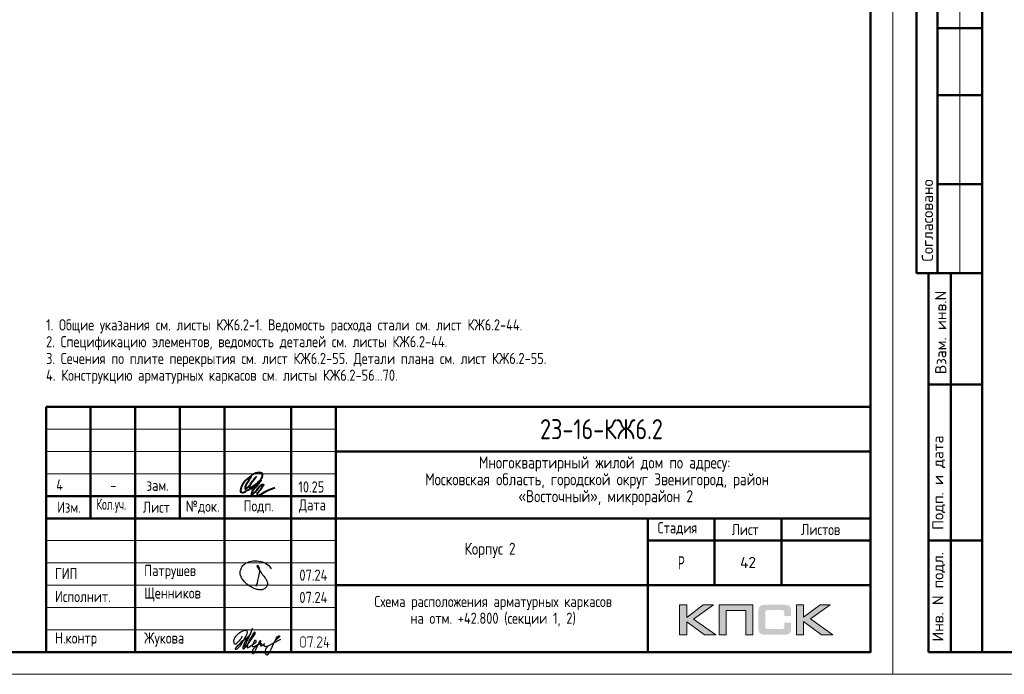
# Model space of a CAD drawing. Header units: millimetres. Extents: x 40580 to 1168286, y -220995 to 81020.
# Tile 328 of 419: x 847976 to 870068, y -128368 to -113678. Entities that reach past the tile are written whole.
import ezdxf

# ---------------------------------------------------------------- set-up
doc = ezdxf.new("R2010")
doc.units = ezdxf.units.MM
for name, color, linetype, lineweight in [('Standard', 7, 'Continuous', 25), ('Обрамление проемов стержнями', 7, 'Continuous', 25), ('Основная', 7, 'Continuous', 40)]:
    doc.layers.add(name, color=color, linetype=linetype, lineweight=lineweight)
doc.styles.add('GOST 2.304-81', font='txt')
doc.styles.add('ISOCPEUR', font='isocpeur.ttf')
doc.styles.get("Standard").update_dxf_attribs({"font": 'isocpeur.ttf'})

# ---------------------------------------------------------------- blocks, each defined once
blk = doc.blocks.new('яяя')
at = {"lineweight": 30}
for points in [[(345424, 110432), (345425, 110410), (345424, 110397), (345417, 110379), (345406, 110350), (345390, 110319), (345357, 110275), (345310, 110221), (345265, 110176), (345198, 110110), (345161, 110077), (345133, 110066), (345116, 110066), (345102, 110075), (345090, 110091), (345082, 110115), (345074, 110146), (345066, 110182), (345064, 110206), (345067, 110234), (345077, 110278), (345095, 110320), (345114, 110361), (345134, 110395), (345159, 110428), (345195, 110469), (345228, 110506), (345284, 110560), (345331, 110595), (345379, 110625), (345435, 110648), (345486, 110670), (345532, 110686), (345573, 110696), (345605, 110698), (345621, 110695), (345635, 110687), (345648, 110671), (345656, 110649), (345659, 110625), (345659, 110583), (345656, 110553), (345647, 110523), (345635, 110489), (345387, 110033), (345349, 109985), (345311, 109948), (345247, 109889), (345209, 109858), (345192, 109844), (345180, 109837), (345157, 109833), (345150, 109835), (345140, 109842), (345135, 109856), (345138, 109881), (345148, 109892), (345183, 109930), (345267, 110024), (345343, 110105), (345455, 110213), (345617, 110343), (345775, 110456), (345811, 110526), (345838, 110607), (345890, 110740), (345902, 110771), (345698, 110295), (345672, 110226), (345626, 110132), (345572, 110032), (345518, 109953), (345481, 109918), (345497, 110001), (345567, 110147), (345655, 110301), (345760, 110442)], [(345481, 109918), (345476, 109896), (345475, 109874), (345485, 109861), (345506, 109866), (345539, 109891), (345632, 109983), (345968, 110450), (346022, 110527), (346029, 110560), (346027, 110579), (346026, 110590), (346010, 110605), (345993, 110609), (345975, 110601), (345962, 110584), (345954, 110562), (345857, 110421), (345783, 110292), (345741, 110183), (345701, 110079), (345665, 109985), (345660, 109952), (345666, 109929), (345669, 109915), (345682, 109910), (345702, 109914), (345735, 109941), (345846, 110007), (346065, 110160), (346075, 110193), (346070, 110217), (346066, 110236), (346052, 110241), (346030, 110241), (346007, 110228), (345978, 110203), (345960, 110164), (345892, 110010), (345895, 109986), (345904, 109966), (345925, 109964), (345969, 109968), (346045, 110000), (346218, 110114), (346261, 110154), (346280, 110184), (346282, 110210), (346278, 110225), (346263, 110229), (346241, 110222), (346220, 110198), (346162, 110049), (345989, 109904), (345932, 109849), (345906, 109805), (345891, 109739), (345890, 109690), (345899, 109652), (345924, 109647), (345956, 109655), (345980, 109674), (346058, 109838), (346158, 110046), (346261, 110098), (346314, 110120), (346292, 110079), (346269, 110036), (346261, 110008), (346267, 109998), (346293, 109998), (346363, 110039), (346445, 110095), (346421, 110068), (346414, 110040), (346407, 110011), (346416, 109990), (346466, 109972), (346509, 109977), (346574, 109984), (347172, 110293)], [(346586, 109971), (346543, 109917), (346509, 109873), (346489, 109825), (346475, 109767), (346472, 109710), (346478, 109675), (346485, 109641), (346501, 109621), (346517, 109602), (346542, 109589), (346568, 109592), (346605, 109620), (346680, 109731), (346736, 109842), (346865, 110115), (346962, 110290), (346969, 110318), (346979, 110360), (347013, 110403), (347056, 110434), (347091, 110450), (347109, 110450), (347121, 110434), (347115, 110405), (347072, 110355), (347012, 110307), (346924, 110222)]]:
    blk.add_lwpolyline(points, dxfattribs=at)
blk = doc.blocks.new('Из_буфера32210')
at = {"color": 7, "lineweight": 25}
blk.add_lwpolyline([(357, 84), (386, 160), (399, 213), (405, 239), (412, 268), (420, 299), (427, 339), (434, 380), (437, 414), (438, 442), (436, 466), (430, 489), (425, 504), (417, 519), (409, 531), (405, 535), (403, 536), (400, 539), (394, 541), (387, 543), (383, 542), (379, 539), (377, 534), (377, 528), (379, 523), (438, 428), (470, 382), (484, 365), (504, 341), (528, 310), (551, 280), (562, 264), (575, 247), (582, 235), (589, 220), (599, 198), (606, 184), (610, 167), (611, 155), (612, 143), (611, 127), (609, 116), (603, 96), (596, 82), (588, 69), (579, 56), (563, 43), (551, 34), (539, 25), (524, 16), (511, 10), (494, 5), (481, 3), (456, 0), (432, 1), (415, 3), (396, 6), (375, 11), (355, 19), (336, 24), (310, 31), (293, 39), (269, 53), (243, 69), (223, 80), (202, 93), (180, 109), (152, 128), (126, 152), (98, 182), (77, 211), (52, 241), (32, 266), (20, 293), (8, 329), (3, 348), (1, 373), (0, 393), (1, 417), (6, 440), (13, 454), (20, 476), (26, 497), (38, 517), (47, 529), (60, 548), (75, 563), (95, 581), (115, 593), (135, 606), (161, 618), (187, 628), (213, 638), (251, 647), (282, 653), (319, 655), (353, 655), (384, 652), (418, 648), (460, 641), (503, 628), (544, 611), (579, 594), (611, 573), (639, 545), (666, 515), (679, 496), (694, 471)], dxfattribs=at)

msp = doc.modelspace()

# ---------------------------------------------------------------- hatches: boundary and pattern name
h = msp.add_hatch(color=256)
h.paths.add_polyline_path([(863541.2, -126811.5), (863313.7, -126811.5), (862941.7, -127091.6), (862941.7, -126811.5), (862784.1, -126811.5), (862784.1, -127483.6), (862941.7, -127483.6), (862941.7, -127188.4), (863344.2, -127483.6), (863595.9, -127483.6), (863095.2, -127128.2)])
h.paths.add_polyline_path([(863824, -126938.1), (864269.3, -126938.1), (864269.3, -127483.6), (864425.6, -127483.6), (864425.6, -126811.5), (864259, -126811.5), (863667.8, -126811.5), (863667.8, -126970.6), (863667.8, -127483.6), (863824, -127483.6)])
h.paths.add_polyline_path([(865563.8, -126808.1), (865406.1, -126808.1), (865406.1, -127480.9), (865563.8, -127480.9), (865563.8, -127184.9), (865966.2, -127480.9), (866217.9, -127480.9), (865717.3, -127124.7), (866163.3, -126808.1), (865936.5, -126808.1), (865563.8, -127088.1)])
msp.add_hatch(color=256).paths.add_polyline_path([(865274.8, -126882.7), (865272.7, -126875.1), (865269.9, -126868.9), (865266.5, -126862.7), (865263, -126856.5), (865259.5, -126851.6), (865255.4, -126846.8), (865251.2, -126841.9), (865247.1, -126837.8), (865241.6, -126834.3), (865236, -126830.2), (865229.8, -126826.7), (865222.9, -126824), (865216, -126821.2), (865208.4, -126818.4), (865200.8, -126816.4), (865182.8, -126812.9), (865163.4, -126810.1), (865142, -126808.7), (865118.5, -126808.1), (864717.4, -126808.1), (864693.9, -126808.7), (864673.2, -126810.1), (864653.1, -126812.9), (864635.8, -126816.4), (864627.5, -126819.1), (864619.9, -126821.2), (864613, -126824), (864606.8, -126827.4), (864600.6, -126830.2), (864594.3, -126834.3), (864589.5, -126837.8), (864584.7, -126841.9), (864580.5, -126846.8), (864577.1, -126851.6), (864572.9, -126856.5), (864569.4, -126862.7), (864566.7, -126868.9), (864563.9, -126875.8), (864561.2, -126882.7), (864559.1, -126890.3), (864555.6, -126906.9), (864552.9, -126924.9), (864550.8, -126945), (864550.8, -126967.1), (864550.8, -127321.1), (864550.8, -127343.3), (864552.9, -127363.3), (864555.6, -127382), (864559.1, -127398.6), (864561.2, -127406.2), (864563.9, -127413.1), (864566.7, -127420), (864569.4, -127426.2), (864572.9, -127431.8), (864577.1, -127437.3), (864580.5, -127442.1), (864584.7, -127447), (864589.5, -127451.1), (864595, -127454.6), (864600.6, -127458), (864606.8, -127461.5), (864613, -127465), (864620.6, -127467), (864627.5, -127469.8), (864635.8, -127471.9), (864653.1, -127476), (864673.2, -127478.1), (864694.6, -127480.2), (864717.4, -127480.9), (865118.5, -127480.9), (865142, -127480.2), (865163.4, -127478.8), (865182.8, -127476), (865200.1, -127472.6), (865208.4, -127469.8), (865216, -127467.7), (865222.9, -127465), (865229.8, -127461.5), (865236, -127458.7), (865241.6, -127454.6), (865247.1, -127451.1), (865251.2, -127447), (865255.4, -127442.8), (865259.5, -127437.3), (865263, -127432.5), (865266.5, -127426.2), (865269.9, -127420), (865272.7, -127413.8), (865274.8, -127406.2), (865277.5, -127398.6), (865281, -127382), (865283.7, -127364), (865285.1, -127343.3), (865285.8, -127321.1), (865285.8, -127209.8), (865128.9, -127209.8), (865128.9, -127300.4), (865128.9, -127306.6), (865128.2, -127312.8), (865126.8, -127318.4), (865125.4, -127323.9), (865123.3, -127328.7), (865121.2, -127332.9), (865118.5, -127337), (865115, -127340.5), (865111.6, -127343.9), (865107.4, -127346.7), (865102.6, -127348.8), (865097.7, -127350.9), (865092.9, -127352.2), (865086.7, -127352.9), (865080.4, -127353.6), (865074.2, -127354.3), (864750.6, -127354.3), (864745.1, -127353.6), (864740.2, -127352.9), (864736.1, -127350.9), (864731.9, -127348.8), (864727.8, -127346), (864724.3, -127343.3), (864720.9, -127339.8), (864718.1, -127335.6), (864715.3, -127331.5), (864713.3, -127327.4), (864711.2, -127322.5), (864709.8, -127317.7), (864707.7, -127308), (864707.1, -127298.3), (864707.1, -126975.4), (864707.1, -126969.9), (864707.7, -126964.3), (864709.1, -126959.5), (864710.5, -126954.6), (864711.9, -126950.5), (864714, -126947), (864716.7, -126943.6), (864719.5, -126940.1), (864723, -126937.4), (864726.4, -126934.6), (864730.6, -126932.5), (864734.7, -126931.1), (864739.6, -126929.8), (864744.4, -126929.1), (864749.9, -126928.4), (864755.5, -126928.4), (865074.2, -126928.4), (865080.4, -126928.4), (865086.7, -126929.1), (865092.2, -126930.4), (865097, -126931.8), (865101.9, -126933.9), (865106.7, -126936), (865110.9, -126939.4), (865114.3, -126942.2), (865117.8, -126946.3), (865120.6, -126950.5), (865123.3, -126954.6), (865125.4, -126959.5), (865126.8, -126964.3), (865128.2, -126969.9), (865128.9, -126976.1), (865128.9, -126982.3), (865128.9, -127056.3), (865285.8, -127056.3), (865285.8, -126967.1), (865285.1, -126945), (865283.7, -126924.9), (865281, -126906.9), (865276.8, -126890.3)])
at = {"layer": 'Standard', "linetype": 'Continuous', "lineweight": 25, "transparency": 33554687}
h = msp.add_hatch(color=7, dxfattribs=at)
h.paths.add_polyline_path([(854393.5, -127713.9), (854393.5, -127716.6), (854393.3, -127719.3), (854393, -127721.9), (854392.5, -127724.4), (854392, -127727), (854391.3, -127729.4), (854390.6, -127731.9), (854389.6, -127734.2), (854388.6, -127736.5), (854387.4, -127738.8), (854386.2, -127741.1), (854384.7, -127743.2), (854383.3, -127745.4), (854381.6, -127747.4), (854379.8, -127749.5), (854377.9, -127751.5), (854375.9, -127753.4), (854373.9, -127755.1), (854371.8, -127756.9), (854369.7, -127758.3), (854367.5, -127759.8), (854365.2, -127761), (854363, -127762.3), (854360.6, -127763.2), (854358.3, -127764.2), (854355.8, -127765), (854353.3, -127765.7), (854350.8, -127766.2), (854348.2, -127766.7), (854345.5, -127766.9), (854342.9, -127767.2), (854340.1, -127767.2), (854322.3, -127767.2), (854319.8, -127767.2), (854317.2, -127766.9), (854314.7, -127766.7), (854312.3, -127766.2), (854309.9, -127765.7), (854307.5, -127765), (854305.1, -127764.3), (854302.8, -127763.3), (854300.5, -127762.3), (854298.3, -127761.1), (854296, -127759.9), (854293.8, -127758.4), (854291.7, -127757), (854289.6, -127755.3), (854287.4, -127753.6), (854285.4, -127751.6), (854283.4, -127749.7), (854281.6, -127747.6), (854279.8, -127745.6), (854278.3, -127743.4), (854276.7, -127741.3), (854275.5, -127739), (854274.2, -127736.8), (854273.2, -127734.4), (854272.1, -127732.1), (854271.4, -127729.6), (854270.6, -127727.1), (854270.1, -127724.6), (854269.6, -127722), (854269.3, -127719.3), (854269.1, -127716.7), (854269.1, -127713.9), (854269.1, -127571.8), (854269.1, -127569.1), (854269.3, -127566.5), (854269.6, -127563.9), (854270, -127561.5), (854270.5, -127558.9), (854271.2, -127556.5), (854272, -127554.1), (854272.9, -127551.8), (854273.9, -127549.5), (854275.1, -127547.2), (854276.3, -127545), (854277.8, -127542.8), (854279.2, -127540.6), (854280.9, -127538.5), (854282.6, -127536.5), (854284.5, -127534.5), (854286.5, -127532.5), (854288.5, -127530.7), (854290.5, -127529), (854292.7, -127527.5), (854294.8, -127526), (854297.1, -127524.7), (854299.3, -127523.5), (854301.7, -127522.5), (854304.1, -127521.5), (854306.5, -127520.7), (854309, -127520), (854311.6, -127519.5), (854314.2, -127519), (854316.8, -127518.7), (854319.5, -127518.5), (854322.3, -127518.5), (854340.1, -127518.5), (854342.8, -127518.5), (854345.4, -127518.7), (854348.1, -127519), (854350.6, -127519.4), (854353.2, -127519.9), (854355.6, -127520.7), (854358.1, -127521.4), (854360.4, -127522.4), (854362.8, -127523.3), (854365, -127524.6), (854367.3, -127525.8), (854369.4, -127527.2), (854371.6, -127528.7), (854373.7, -127530.4), (854375.7, -127532.1), (854377.7, -127534), (854379.7, -127536), (854381.4, -127538), (854383.1, -127540.1), (854384.6, -127542.2), (854386.1, -127544.4), (854387.3, -127546.6), (854388.6, -127548.9), (854389.6, -127551.2), (854390.6, -127553.6), (854391.3, -127556.1), (854392, -127558.5), (854392.5, -127561.1), (854393, -127563.7), (854393.3, -127566.3), (854393.5, -127569), (854393.5, -127571.8)], flags=16)
h.paths.add_polyline_path([(854375.8, -127713.9), (854375.8, -127571.7), (854375.8, -127568.1), (854375.2, -127564.7), (854374.5, -127561.3), (854373.2, -127558.2), (854371.9, -127555), (854369.9, -127552.2), (854368, -127549.3), (854365.3, -127546.7), (854362.7, -127544), (854359.8, -127542.1), (854356.9, -127540.1), (854353.8, -127538.8), (854350.6, -127537.5), (854347.2, -127536.8), (854343.8, -127536.2), (854340.1, -127536.2), (854322.3, -127536.2), (854318.6, -127536.2), (854315.2, -127536.8), (854311.8, -127537.5), (854308.7, -127538.8), (854305.5, -127540.1), (854302.6, -127542), (854299.8, -127544), (854297.2, -127546.6), (854294.6, -127549.2), (854292.6, -127552), (854290.7, -127554.9), (854289.4, -127558.1), (854288.1, -127561.2), (854287.4, -127564.6), (854286.8, -127568), (854286.8, -127571.7), (854286.8, -127713.9), (854286.8, -127717.5), (854287.4, -127720.9), (854288.1, -127724.2), (854289.5, -127727.4), (854290.8, -127730.5), (854292.8, -127733.4), (854294.8, -127736.3), (854297.5, -127738.9), (854300.2, -127741.6), (854303.1, -127743.5), (854306, -127745.5), (854309.1, -127746.8), (854312.2, -127748.2), (854315.5, -127748.8), (854318.8, -127749.5), (854322.3, -127749.5), (854340.1, -127749.5), (854343.7, -127749.5), (854347.1, -127748.8), (854350.4, -127748.2), (854353.6, -127746.9), (854356.7, -127745.7), (854359.6, -127743.8), (854362.5, -127741.9), (854365.1, -127739.3), (854367.8, -127736.8), (854369.8, -127734), (854371.8, -127731.1), (854373.2, -127727.9), (854374.5, -127724.8), (854375.2, -127721.3), (854375.8, -127717.8)])
for points in [[(854553.3, -127529.3), (854499.9, -127760.3), (854499.6, -127761.1), (854498.8, -127762.3), (854498, -127763.6), (854496.7, -127765.4), (854491.3, -127767.2), (854489.7, -127767.2), (854488.1, -127766.6), (854486.5, -127766.1), (854484.9, -127765), (854484.2, -127764.5), (854483.7, -127763.8), (854483.2, -127763.1), (854482.8, -127762.3), (854482.4, -127761.5), (854482.3, -127760.6), (854482.1, -127759.7), (854482.1, -127758.6), (854482.4, -127756.3), (854533.4, -127536.2), (854446.6, -127536.2), (854446.6, -127553.8), (854446.6, -127554.8), (854446.5, -127555.8), (854446.3, -127556.7), (854446, -127557.6), (854445.7, -127558.4), (854445.2, -127559.2), (854444.8, -127559.9), (854444.1, -127560.5), (854442.9, -127561.6), (854441.3, -127562.1), (854439.7, -127562.6), (854437.8, -127562.6), (854437.3, -127562.6), (854436.6, -127562.5), (854436, -127562.4), (854435.2, -127562.1), (854434.5, -127561.8), (854433.5, -127561.4), (854432.6, -127561), (854431.6, -127560.5), (854430.9, -127560), (854430.4, -127559.3), (854429.9, -127558.6), (854429.6, -127557.8), (854429.2, -127556.9), (854429.1, -127555.9), (854428.9, -127554.9), (854428.9, -127553.8), (854428.9, -127527.3), (854428.9, -127526.2), (854429, -127525.3), (854429.2, -127524.3), (854429.5, -127523.5), (854429.7, -127522.6), (854430.2, -127521.9), (854430.6, -127521.3), (854431.1, -127520.7), (854431.7, -127520.1), (854432.4, -127519.7), (854433.1, -127519.3), (854433.9, -127519), (854434.7, -127518.8), (854435.7, -127518.6), (854436.7, -127518.5), (854437.8, -127518.5), (854544.6, -127518.5), (854546.7, -127518.5), (854548.3, -127519), (854550, -127519.6), (854551.2, -127520.7), (854552.4, -127521.8), (854553.1, -127523.3), (854553.7, -127524.8), (854553.7, -127526.6)], [(854757.2, -127767.2), (854651, -127767.2), (854649.4, -127767.2), (854647.8, -127766.5), (854646.3, -127765.8), (854644.8, -127764.3), (854643.5, -127762.8), (854642.9, -127761.1), (854642.3, -127759.5), (854642.3, -127757.6), (854642.3, -127756.3), (854642.6, -127755.3), (854642.9, -127754.2), (854643.5, -127753.3), (854741.2, -127605.8), (854744.9, -127598.9), (854747.6, -127592.7), (854748.6, -127589.5), (854749.2, -127586.2), (854749.7, -127582.9), (854749.7, -127579.5), (854749.7, -127577.3), (854749.5, -127575.1), (854749.2, -127573), (854748.8, -127570.9), (854748.3, -127568.8), (854747.6, -127566.8), (854747, -127564.9), (854746.1, -127563), (854745.1, -127561.1), (854744, -127559.3), (854742.9, -127557.4), (854741.5, -127555.7), (854740.1, -127554), (854738.5, -127552.3), (854736.9, -127550.7), (854735.1, -127549.2), (854733.5, -127547.7), (854731.8, -127546.5), (854730, -127545.2), (854728.1, -127544), (854726.2, -127542.9), (854724.2, -127541.9), (854722.2, -127540.9), (854720, -127540), (854717.8, -127539.2), (854715.6, -127538.5), (854713.4, -127537.9), (854711.2, -127537.4), (854709, -127537), (854706.8, -127536.8), (854704.6, -127536.5), (854702.4, -127536.5), (854699.3, -127536.5), (854696.3, -127537), (854693.3, -127537.4), (854690.4, -127538.3), (854687.6, -127539.1), (854684.8, -127540.4), (854682.1, -127541.7), (854679.4, -127543.4), (854676.8, -127545.1), (854674.4, -127547.4), (854672.1, -127549.7), (854669.9, -127552.6), (854667.8, -127555.5), (854665.9, -127559), (854664, -127562.5), (854662.4, -127566.6), (854661.8, -127568.1), (854661.1, -127569.1), (854660.3, -127570.2), (854659.3, -127570.9), (854658.4, -127571.4), (854657.1, -127571.8), (854655.9, -127572.2), (854654.4, -127572.5), (854652.5, -127572.5), (854650.9, -127571.9), (854649.2, -127571.3), (854647.9, -127570.1), (854647.2, -127569.5), (854646.7, -127568.8), (854646.1, -127568.1), (854645.8, -127567.3), (854645.5, -127566.5), (854645.3, -127565.7), (854645.1, -127564.8), (854645.1, -127563.8), (854645.6, -127560.6), (854646.6, -127557.9), (854647.6, -127555.4), (854648.7, -127552.9), (854649.9, -127550.5), (854651.1, -127548.1), (854652.4, -127545.9), (854653.7, -127543.7), (854655.2, -127541.7), (854656.7, -127539.7), (854658.2, -127537.8), (854659.8, -127536), (854661.5, -127534.3), (854663.3, -127532.6), (854665.1, -127531.1), (854667, -127529.6), (854668.9, -127528.2), (854672.4, -127525.8), (854676.2, -127524), (854680, -127522.1), (854684.1, -127520.9), (854688.2, -127519.7), (854692.5, -127519.1), (854696.8, -127518.5), (854701.5, -127518.5), (854704.6, -127518.5), (854707.7, -127518.8), (854710.8, -127519), (854713.8, -127519.6), (854716.9, -127520.1), (854719.8, -127520.9), (854722.7, -127521.7), (854725.6, -127522.8), (854728.4, -127523.9), (854731.2, -127525.3), (854733.9, -127526.6), (854736.6, -127528.3), (854739.3, -127529.9), (854741.9, -127531.8), (854744.5, -127533.7), (854747, -127535.9), (854749.6, -127538.2), (854751.9, -127540.6), (854754.2, -127543), (854756.2, -127545.5), (854758.1, -127548), (854759.8, -127550.6), (854761.4, -127553.2), (854762.7, -127555.9), (854764, -127558.7), (854765, -127561.5), (854766, -127564.4), (854766.6, -127567.3), (854767.3, -127570.3), (854767.6, -127573.3), (854768, -127576.4), (854768, -127579.6), (854768, -127584), (854767.3, -127588.3), (854766.6, -127592.6), (854765.3, -127596.8), (854764.6, -127598.9), (854763.7, -127601.1), (854762.8, -127603.3), (854761.6, -127605.7), (854760.5, -127608.1), (854759.1, -127610.6), (854757.7, -127613.1), (854756, -127615.8), (854667.7, -127749.5), (854757.2, -127749.5), (854758.9, -127749.5), (854760.4, -127750.2), (854762, -127750.8), (854763.3, -127752.2), (854764.7, -127753.6), (854765.4, -127755.1), (854766.1, -127756.6), (854766.1, -127758.3), (854766.1, -127759.9), (854765.5, -127761.4), (854764.9, -127762.9), (854763.8, -127764.3), (854763.2, -127765), (854762.5, -127765.6), (854761.8, -127766.1), (854761, -127766.5), (854760.2, -127766.8), (854759.2, -127767), (854758.3, -127767.2)], [(854890.7, -127696.2), (854917.6, -127696.2), (854919.3, -127696.2), (854920.8, -127696.9), (854922.3, -127697.6), (854923.7, -127698.9), (854925.1, -127700.3), (854925.8, -127701.8), (854926.5, -127703.4), (854926.5, -127705.1), (854926.5, -127706.6), (854925.9, -127708.1), (854925.3, -127709.7), (854924.1, -127711.1), (854923.6, -127711.8), (854922.9, -127712.3), (854922.2, -127712.8), (854921.3, -127713.2), (854920.5, -127713.5), (854919.6, -127713.7), (854918.6, -127713.9), (854917.6, -127713.9), (854890.7, -127713.9), (854890.7, -127758.3), (854890.7, -127759.4), (854890.6, -127760.4), (854890.4, -127761.3), (854890.1, -127762.2), (854889.8, -127763), (854889.3, -127763.7), (854888.9, -127764.5), (854888.2, -127765.1), (854887, -127766.2), (854885.4, -127766.7), (854883.8, -127767.2), (854881.9, -127767.2), (854881.4, -127767.2), (854880.8, -127767.1), (854880.1, -127767), (854879.4, -127766.7), (854878.6, -127766.4), (854877.7, -127766), (854876.7, -127765.6), (854875.7, -127765.1), (854875, -127764.6), (854874.5, -127763.9), (854874, -127763.2), (854873.7, -127762.3), (854873.4, -127761.5), (854873.2, -127760.5), (854873, -127759.5), (854873, -127758.3), (854873, -127713.9), (854810.8, -127713.9), (854808.9, -127713.9), (854807.3, -127713.3), (854805.7, -127712.7), (854804.4, -127711.4), (854803.2, -127710.2), (854802.6, -127708.7), (854801.9, -127707.2), (854801.9, -127705.4), (854802.1, -127703.3), (854837.6, -127525.6), (854837.9, -127523.8), (854838.7, -127522.5), (854839.4, -127521.1), (854840.7, -127520.3), (854846.2, -127518.5), (854847.9, -127518.5), (854849.5, -127519.1), (854851.1, -127519.7), (854852.5, -127520.9), (854853.2, -127521.5), (854853.7, -127522.2), (854854.2, -127522.9), (854854.5, -127523.7), (854854.9, -127524.4), (854855.1, -127525.3), (854855.2, -127526.2), (854855.2, -127527.2), (854855, -127529.1), (854821.6, -127696.2), (854873, -127696.2), (854873, -127651.6), (854873, -127650.1), (854873.7, -127648.6), (854874.4, -127647.1), (854875.8, -127645.7), (854876.4, -127644.9), (854877.2, -127644.4), (854877.9, -127643.8), (854878.7, -127643.5), (854879.4, -127643.1), (854880.2, -127642.9), (854881, -127642.7), (854881.9, -127642.7), (854883.5, -127642.7), (854885, -127643.3), (854886.5, -127643.9), (854887.9, -127645), (854888.6, -127645.6), (854889.1, -127646.3), (854889.7, -127647), (854890, -127647.8), (854890.4, -127648.7), (854890.5, -127649.6), (854890.7, -127650.6), (854890.7, -127651.6)], [(854597.6, -127749.5), (854599.3, -127749.5), (854600.8, -127750.2), (854602.3, -127750.8), (854603.7, -127752.2), (854605.1, -127753.6), (854605.8, -127755.1), (854606.4, -127756.6), (854606.4, -127758.3), (854606.4, -127759.9), (854605.9, -127761.4), (854605.3, -127762.9), (854604.1, -127764.3), (854603.6, -127765), (854602.9, -127765.6), (854602.2, -127766.1), (854601.4, -127766.5), (854600.5, -127766.8), (854599.6, -127767), (854598.7, -127767.2), (854597.6, -127767.2), (854595.6, -127767.2), (854593.9, -127766.6), (854592.3, -127765.9), (854591, -127764.7), (854589.9, -127763.3), (854589.3, -127761.7), (854588.7, -127760.1), (854588.7, -127758.3), (854588.7, -127757.3), (854589.3, -127755.9), (854589.8, -127754.5), (854590.9, -127752.8), (854591.4, -127752), (854592.1, -127751.4), (854592.8, -127750.7), (854593.6, -127750.3), (854594.5, -127749.9), (854595.4, -127749.7), (854596.4, -127749.5)]]:
    msp.add_hatch(color=7, dxfattribs=at).paths.add_polyline_path(points, flags=16)

# ---------------------------------------------------------------- linework, layer by layer
at = {"lineweight": 0}
for points in [[(865406.1, -127480.9), (865406.1, -126808.1), (865563.8, -126808.1), (865563.8, -127088.1), (865936.5, -126808.1), (866163.3, -126808.1), (865717.3, -127124.7), (866217.9, -127480.9), (865966.2, -127480.9), (865563.8, -127184.9), (865563.8, -127480.9), (865406.1, -127480.9)], [(862784.1, -127483.6), (862784.1, -126811.5), (862941.7, -126811.5), (862941.7, -127091.6), (863313.7, -126811.5), (863541.2, -126811.5), (863095.2, -127128.2), (863595.9, -127483.6), (863344.2, -127483.6), (862941.7, -127188.4), (862941.7, -127483.6), (862784.1, -127483.6)], [(863824, -127483.6), (863824, -126938.1), (864269.3, -126938.1), (864269.3, -127483.6), (864425.6, -127483.6), (864425.6, -126811.5), (864259, -126811.5), (863667.8, -126811.5), (863667.8, -126970.6), (863667.8, -127483.6), (863824, -127483.6)]]:
    msp.add_lwpolyline(points, close=True, dxfattribs=at)
at = {"layer": 'Standard', "color": 7, "linetype": 'Continuous', "lineweight": 50, "transparency": 33554687}
for p, q in [((868095.1, -112868.4), (868095.1, -119368.4)), ((868095.1, -112868.4), (868095.1, -119368.4)), ((868568.3, -112868.4), (868568.3, -119368.4)), ((869568.3, -113868.4), (868568.3, -113868.4)), ((869568.3, -115368.4), (868568.3, -115368.4)), ((869568.3, -117368.4), (868568.3, -117368.4)), ((868095.1, -119368.4), (869568.3, -119368.4)), ((868368.3, -127868.4), (868368.3, -119368.4)), ((868368.3, -127868.4), (868368.3, -119368.4)), ((868868.3, -127868.4), (868868.3, -119368.4)), ((868368.3, -121868.4), (869568.3, -121868.4)), ((848568.3, -127868.5), (848568.3, -122368.5)), ((848568.3, -122368.5), (867068.3, -122368.5)), ((849568.3, -124868.5), (849568.3, -122368.5)), ((850568.3, -127868.5), (850568.3, -122368.5)), ((851568.3, -124868.5), (851568.3, -122368.5)), ((852568.3, -127868.5), (852568.3, -122368.5)), ((854068.3, -127868.5), (854068.3, -122368.5)), ((855068.3, -127868.5), (855068.3, -122368.5)), ((855068.3, -123368.5), (867068.3, -123368.5)), ((848568.3, -124368.5), (855068.3, -124368.5)), ((848568.3, -124368.5), (855068.3, -124368.5)), ((848568.3, -124868.5), (855068.3, -124868.5)), ((848568.3, -124868.5), (855068.3, -124868.5)), ((855068.3, -124868.5), (867068.3, -124868.5)), ((862068.3, -126368.5), (862068.3, -124868.5)), ((863568.3, -126368.5), (863568.3, -124868.5)), ((865068.3, -126368.5), (865068.3, -124868.5)), ((862068.3, -125368.5), (867068.3, -125368.5)), ((868368.3, -125368.4), (869568.3, -125368.4)), ((855068.3, -126368.5), (867068.3, -126368.5)), ((862068.3, -127868.5), (862068.3, -126368.5)), ((862068.3, -127868.5), (862068.3, -126368.5)), ((869568.3, -127868.4), (868368.3, -127868.4))]:
    msp.add_line(p, q, dxfattribs=at)
at = {"layer": 'Standard', "color": 7, "linetype": 'Continuous', "lineweight": 13, "transparency": 33554687}
for p, q in [((869068.3, -112868.4), (869068.3, -119368.4)), ((848568.3, -122868.5), (855068.3, -122868.5)), ((848568.3, -123368.5), (855068.3, -123368.5)), ((848568.3, -123868.5), (855068.3, -123868.5)), ((848568.3, -125368.5), (855068.3, -125368.5)), ((848568.3, -125868.5), (855068.3, -125868.5)), ((848568.3, -125868.5), (855068.3, -125868.5)), ((848568.3, -126368.5), (855068.3, -126368.5)), ((848568.3, -126368.5), (855068.3, -126368.5)), ((848568.3, -126868.5), (855068.3, -126868.5)), ((848568.3, -127368.5), (855068.3, -127368.5))]:
    msp.add_line(p, q, dxfattribs=at)
at = {"layer": 'Standard', "color": 7, "linetype": 'Continuous', "lineweight": 25, "transparency": 33554687}
for p, q in [((867068.3, -127868.5), (867068.3, -122368.5)), ((848568.3, -127868.5), (867068.3, -127868.5)), ((848568.3, -127868.5), (867068.3, -127868.5)), ((848568.3, -127868.5), (867068.3, -127868.5))]:
    msp.add_line(p, q, dxfattribs=at)
at = {"layer": 'Standard', "color": 7, "linetype": 'Continuous', "lineweight": 13, "transparency": 33554687}
for points in [[(825568.3, -128368.4), (867568.3, -128368.4), (867568.3, -98668.4), (825568.3, -98668.4), (825568.3, -128368.4)], [(867568.3, -128368.4), (909568.3, -128368.4), (909568.3, -98668.4), (867568.3, -98668.4), (867568.3, -128368.4)]]:
    msp.add_lwpolyline(points, close=True, dxfattribs=at)
at = {"layer": 'Standard', "color": 7, "linetype": 'Continuous', "lineweight": 50, "transparency": 33554687}
for points in [[(827568.3, -99168.4), (867068.3, -99168.4), (867068.3, -127868.4), (827568.3, -127868.4), (827568.3, -99168.4)], [(869568.3, -99168.4), (909068.3, -99168.4), (909068.3, -127868.4), (869568.3, -127868.4), (869568.3, -99168.4)]]:
    msp.add_lwpolyline(points, close=True, dxfattribs=at)
at = {"layer": 'Основная', "color": 7, "ltscale": 100}
msp.add_spline([(853161.1, -123930.9), (853091.7, -124057.3), (853034.7, -124179.2), (853034.7, -124207.2), (853069.4, -124189.3), (853166.7, -124084.2), (853278.5, -123936.5), (853198, -124040.5), (853135.3, -124135.6), (853143.2, -124197.1), (853202.4, -124191.5), (853280.7, -124125.5), (853372.4, -124017), (853423.9, -123913), (853417.2, -123864.9), (853332.9, -123848.7), (853258.4, -123859.4), (853128.6, -123944.4), (853011.2, -124054), (852954.2, -124151.3), (852932.9, -124224), (852934, -124270.9), (852974.3, -124288.8), (853042.5, -124265.3), (853230.4, -124140.1), (853384.7, -124012.6), (853229, -124223.5), (853173.5, -124320.8), (853173.4, -124339.1), (853206.9, -124322.4), (853300.9, -124225.1), (853426.1, -124109.9), (853445.1, -124105.4), (853427.2, -124147.9), (853350.2, -124259.7), (853303.1, -124347), (853309.8, -124366), (853345.6, -124357), (853508.9, -124257.5), (853703.5, -124179.2)], degree=3, dxfattribs=at)

# ---------------------------------------------------------------- block references
at = {"color": 1, "ltscale": 100}
msp.add_blockref('Из_буфера32210', (852923.4, -126474.7), dxfattribs=at)
at = {"color": 2, "lineweight": 60, "xscale": 0.5, "yscale": 0.5, "zscale": 0.5}
msp.add_blockref('яяя', (680247.6, -182727), dxfattribs=at)

# ---------------------------------------------------------------- texts
at = {"layer": 'Standard', "color": 7, "linetype": 'Continuous', "lineweight": 50, "transparency": 33554687, "char_height": 250, "attachment_point": 7, "rotation": 90, "style": 'ISOCPEUR'}
for s, insert, width in [('\\A1;{\\fISOCPEUR|i0|b0;\\H250.000000;\\W1.000000;\\C7;Согласовано}\\P', (868468.3, -119107), 2071.875), ('\\A1;{\\fISOCPEUR|i0|b0;\\H250.000000;\\W1.000000;\\C7;Взам. инв.N}\\P', (868766.2, -121632.6), 1909.099), ('\\A1;{\\fISOCPEUR|i0|b0;\\H250.000000;\\W1.000000;\\C7;Подп. и дата}\\P', (868742.6, -125126.3), 2197.059), ('\\A1;{\\fISOCPEUR|i0|b0;\\H250.000000;\\W1.000000;\\C7;Инв. N подл.}\\P', (868742.6, -127634.4), 2021.795)]:
    msp.add_mtext(s, dxfattribs=dict(at, insert=insert, width=width))
at = {"layer": 'Standard', "color": 7, "linetype": 'Continuous', "lineweight": 50, "transparency": 33554687, "insert": (859650.8, -123093.4), "char_height": 450, "width": 3070.526, "attachment_point": 7, "style": 'GOST 2.304-81'}
msp.add_mtext('23-16-КЖ6.2', dxfattribs=at)
at = {"layer": 'Standard', "color": 7, "linetype": 'Continuous', "lineweight": 25, "transparency": 33554687, "style": 'GOST 2.304-81'}
for s, insert, char_height, width, attachment_point in [('Многоквартирный\\~жилой\\~дом\\~по\\~адресу:\\~', (858278.3, -123823.4), 270, 5717.08, 7), ('Московская\\~область,\\~городской\\~округ\\~Звенигород,\\~район\\~', (857072.3, -124201.4), 270, 8136.208, 7), ('4', (848870.4, -123993.7), 250, 283.333, 2), ('-', (850074.8, -124002.6), 250, 283.333, 2), ('зам.', (851074.8, -124002.6), 250, 283.333, 2), ('10.25', (854228.8, -124288.5), 250, 693.365, 7), ('«Восточный»,\\~микрорайон\\~2', (859164.8, -124579.4), 270, 3952.828, 7), ('Изм.', (848816.2, -124743.7), 250, 631.146, 7), ('\\W0.83;Кол.уч.', (849695.3, -124743.7), 250, 799.955, 7), ('Лист', (850739.1, -124743.7), 250, 782.227, 7), ('№док.', (851703.7, -124761), 250, 853.387, 7), ('Подп.', (852999.6, -124754.1), 250, 764.532, 7), ('Дата', (854241.3, -124743.7), 250, 782.227, 7), ('Стадия', (862288.8, -125243.7), 250, 1031.116, 7), ('Лист', (863951.9, -125243.7), 250, 782.227, 7), ('Листов', (865511.1, -125243.7), 250, 1066.51, 7), ('Корпус\\~2', (857956.3, -125758.5), 270, 1362.881, 7), ('ГИП', (848768.3, -126231), 250, 586.81, 7), ('Патрушев', (850768.3, -126231), 250, 1386.365, 7), ('\\W0.77;Р', (862745.3, -126018.5), 300, 262.925, 7), ('07.24', (854251.4, -126267.2), 250, 817.621, 7), ('Исполнит.', (848768.3, -126746.7), 250, 1386.365, 7), ('Щенников', (850768.3, -126737.1), 250, 1333.081, 7), ('07.24', (854251.4, -126767.2), 250, 817.621, 7), ('Н.контр', (848768.3, -127746.7), 250, 1102.087, 7), ('Жукова', (850768.3, -127746.7), 250, 1031.11, 7)]:
    msp.add_mtext(s, dxfattribs=dict(at, insert=insert, char_height=char_height, width=width, attachment_point=attachment_point))
at = {"layer": 'Standard', "color": 7, "linetype": 'Continuous', "lineweight": 13, "transparency": 33554687, "insert": (864318.3, -125858.5), "char_height": 250, "width": 485.294, "attachment_point": 5, "style": 'ISOCPEUR'}
msp.add_mtext('\\A1;{\\fISOCPEUR|i0|b0;\\H250.000000;\\W1.000000;\\C7;42}\\P', dxfattribs=at)
at = {"layer": 'Standard', "color": 7, "linetype": 'Continuous', "lineweight": 25, "transparency": 33554687, "insert": (858599.8, -126608.7), "char_height": 250, "width": 6741.875, "attachment_point": 2, "line_spacing_factor": 0.903614}
msp.add_mtext('{\\fGOST 2.304-81|b0|i0|c0|p0;Схема расположения арматурных каркасов}\\P{\\fGOST 2.304-81|b0|i0|c0|p0;на отм. +42.800 (секции 1, 2)}', dxfattribs=at)
at = {"layer": 'Обрамление проемов стержнями', "color": 7, "linetype": 'Continuous', "lineweight": 13, "transparency": 33554687, "insert": (848568.3, -120401.8), "char_height": 250, "width": 13566.875, "attachment_point": 1, "line_spacing_factor": 0.903614}
msp.add_mtext('\\A1;{\\fGOST 2.304-81|i0|b0;\\H250.000000;\\W1.000000;\\C7;1. Общие указания см. листы КЖ6.2-1. Ведомость расхода стали см. лист КЖ6.2-44.}\\P{\\fGOST 2.304-81|i0|b0;\\H250.000000;\\W1.000000;\\C7;2. Спецификацию элементов, ведомость деталей см. листы КЖ6.2-44.}\\P{\\fGOST 2.304-81|i0|b0;\\H250.000000;\\W1.000000;\\C7;3. Сечения по плите перекрытия см. лист КЖ6.2-55. Детали плана см. лист КЖ6.2-55.}\\P{\\fGOST 2.304-81|i0|b0;\\H250.000000;\\W1.000000;\\C7;4. Конструкцию арматурных каркасов см. листы КЖ6.2-56...70.}\\P', dxfattribs=at)

doc.saveas('drawing.dxf')
